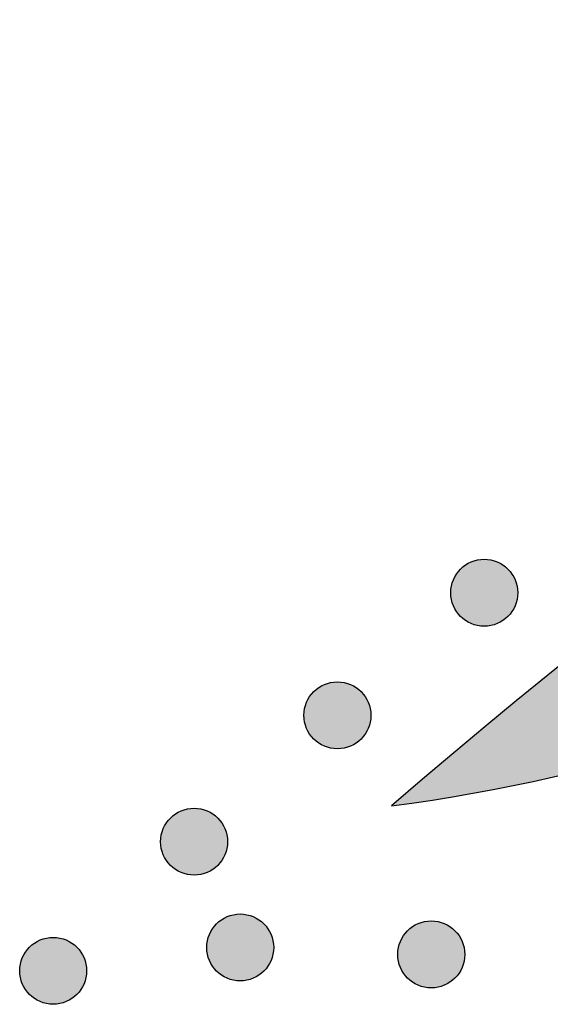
# Model space of a CAD drawing. Header units: millimetres. Extents: x -3873 to -97, y 912 to 4165.
# Tile 525 of 656: x -1927 to -1899, y 3192 to 3244. Entities that reach past the tile are written whole.
import ezdxf

# ---------------------------------------------------------------- set-up
doc = ezdxf.new("R2010")
doc.units = ezdxf.units.MM
doc.layers.add('pattern', color=7, linetype='Continuous', true_color=0x000000)

msp = doc.modelspace()

# ---------------------------------------------------------------- hatches: boundary and pattern name
at = {"layer": 'pattern'}
for points in [[(-1874.82, 3213.385), (-1868.956, 3217.537), (-1862.997, 3221.587), (-1856.946, 3225.532), (-1850.805, 3229.37), (-1844.577, 3233.097), (-1838.264, 3236.71), (-1831.871, 3240.206), (-1825.4, 3243.584), (-1818.855, 3246.84), (-1812.239, 3249.972), (-1805.555, 3252.979), (-1798.807, 3255.857), (-1792, 3258.604), (-1785.136, 3261.22), (-1778.219, 3263.702), (-1771.254, 3266.048), (-1764.245, 3268.258), (-1757.194, 3270.33), (-1750.108, 3272.263), (-1742.989, 3274.056), (-1735.842, 3275.708), (-1728.67, 3277.219), (-1721.479, 3278.589), (-1714.273, 3279.816), (-1707.054, 3280.902), (-1699.829, 3281.845), (-1692.6, 3282.647), (-1685.372, 3283.308), (-1678.149, 3283.827), (-1670.935, 3284.207), (-1663.734, 3284.448), (-1656.55, 3284.55), (-1656.55, 3296.55), (-1664.945, 3296.421), (-1673.365, 3296.109), (-1681.805, 3295.612), (-1690.259, 3294.929), (-1698.72, 3294.058), (-1707.184, 3292.998), (-1715.642, 3291.749), (-1724.09, 3290.311), (-1732.52, 3288.683), (-1740.927, 3286.865), (-1749.304, 3284.858), (-1757.644, 3282.663), (-1765.942, 3280.28), (-1774.191, 3277.711), (-1782.384, 3274.958), (-1790.516, 3272.022), (-1798.581, 3268.905), (-1806.572, 3265.61), (-1814.484, 3262.139), (-1822.31, 3258.496), (-1830.046, 3254.684), (-1837.686, 3250.705), (-1845.225, 3246.563), (-1852.656, 3242.264), (-1859.977, 3237.809), (-1867.181, 3233.204), (-1874.265, 3228.454), (-1881.224, 3223.562), (-1888.054, 3218.533), (-1894.751, 3213.373), (-1901.312, 3208.087), (-1907.734, 3202.679), (-1905.591, 3202.986), (-1903.451, 3203.343), (-1901.317, 3203.75), (-1899.189, 3204.206), (-1897.071, 3204.711), (-1894.963, 3205.265), (-1892.867, 3205.868), (-1890.785, 3206.519), (-1888.718, 3207.218), (-1886.669, 3207.963), (-1884.638, 3208.755), (-1882.628, 3209.593), (-1880.64, 3210.476), (-1878.674, 3211.403), (-1876.734, 3212.373)], [(-1901.57, 3215.225), (-1901.598, 3215.253), (-1901.627, 3215.28), (-1901.657, 3215.307), (-1901.688, 3215.333), (-1901.72, 3215.359), (-1901.752, 3215.384), (-1901.785, 3215.409), (-1901.819, 3215.433), (-1901.854, 3215.456), (-1901.89, 3215.479), (-1901.927, 3215.501), (-1901.964, 3215.522), (-1902.002, 3215.543), (-1902.041, 3215.562), (-1902.08, 3215.581), (-1902.12, 3215.599), (-1902.161, 3215.616), (-1902.202, 3215.632), (-1902.244, 3215.647), (-1902.287, 3215.661), (-1902.33, 3215.675), (-1902.373, 3215.687), (-1902.417, 3215.698), (-1902.461, 3215.707), (-1902.506, 3215.716), (-1902.551, 3215.724), (-1902.596, 3215.73), (-1902.642, 3215.736), (-1902.687, 3215.74), (-1902.733, 3215.743), (-1902.779, 3215.744), (-1902.825, 3215.745), (-1902.871, 3215.744), (-1902.917, 3215.743), (-1902.962, 3215.74), (-1903.008, 3215.736), (-1903.053, 3215.73), (-1903.099, 3215.724), (-1903.144, 3215.716), (-1903.188, 3215.707), (-1903.233, 3215.698), (-1903.277, 3215.687), (-1903.32, 3215.675), (-1903.363, 3215.661), (-1903.405, 3215.647), (-1903.447, 3215.632), (-1903.489, 3215.616), (-1903.53, 3215.599), (-1903.57, 3215.581), (-1903.609, 3215.562), (-1903.648, 3215.543), (-1903.686, 3215.522), (-1903.723, 3215.501), (-1903.76, 3215.479), (-1903.795, 3215.456), (-1903.83, 3215.433), (-1903.864, 3215.409), (-1903.898, 3215.384), (-1903.93, 3215.359), (-1903.962, 3215.333), (-1903.992, 3215.307), (-1904.022, 3215.28), (-1904.051, 3215.253), (-1904.079, 3215.225), (-1904.107, 3215.197), (-1904.134, 3215.168), (-1904.161, 3215.138), (-1904.187, 3215.108), (-1904.213, 3215.076), (-1904.238, 3215.044), (-1904.263, 3215.01), (-1904.287, 3214.976), (-1904.31, 3214.941), (-1904.333, 3214.905), (-1904.355, 3214.869), (-1904.376, 3214.832), (-1904.397, 3214.794), (-1904.416, 3214.755), (-1904.435, 3214.716), (-1904.453, 3214.675), (-1904.47, 3214.635), (-1904.486, 3214.593), (-1904.501, 3214.551), (-1904.515, 3214.509), (-1904.529, 3214.466), (-1904.541, 3214.423), (-1904.552, 3214.379), (-1904.561, 3214.334), (-1904.57, 3214.29), (-1904.578, 3214.245), (-1904.584, 3214.199), (-1904.59, 3214.154), (-1904.594, 3214.108), (-1904.597, 3214.063), (-1904.598, 3214.017), (-1904.599, 3213.971), (-1904.598, 3213.925), (-1904.597, 3213.879), (-1904.594, 3213.833), (-1904.59, 3213.788), (-1904.584, 3213.742), (-1904.578, 3213.697), (-1904.57, 3213.652), (-1904.561, 3213.607), (-1904.552, 3213.563), (-1904.541, 3213.519), (-1904.529, 3213.476), (-1904.515, 3213.433), (-1904.501, 3213.39), (-1904.486, 3213.348), (-1904.47, 3213.307), (-1904.453, 3213.266), (-1904.435, 3213.226), (-1904.416, 3213.187), (-1904.397, 3213.148), (-1904.376, 3213.11), (-1904.355, 3213.073), (-1904.333, 3213.036), (-1904.31, 3213), (-1904.287, 3212.965), (-1904.263, 3212.931), (-1904.238, 3212.898), (-1904.213, 3212.866), (-1904.187, 3212.834), (-1904.161, 3212.803), (-1904.134, 3212.773), (-1904.107, 3212.744), (-1904.079, 3212.716), (-1904.051, 3212.689), (-1904.022, 3212.661), (-1903.992, 3212.635), (-1903.962, 3212.608), (-1903.93, 3212.583), (-1903.898, 3212.557), (-1903.864, 3212.533), (-1903.83, 3212.509), (-1903.795, 3212.485), (-1903.76, 3212.463), (-1903.723, 3212.441), (-1903.686, 3212.419), (-1903.648, 3212.399), (-1903.609, 3212.379), (-1903.57, 3212.36), (-1903.53, 3212.342), (-1903.489, 3212.325), (-1903.447, 3212.309), (-1903.405, 3212.294), (-1903.363, 3212.28), (-1903.32, 3212.267), (-1903.277, 3212.255), (-1903.233, 3212.244), (-1903.188, 3212.234), (-1903.144, 3212.225), (-1903.099, 3212.218), (-1903.053, 3212.211), (-1903.008, 3212.206), (-1902.962, 3212.202), (-1902.917, 3212.199), (-1902.871, 3212.197), (-1902.825, 3212.196), (-1902.779, 3212.197), (-1902.733, 3212.199), (-1902.687, 3212.202), (-1902.642, 3212.206), (-1902.596, 3212.211), (-1902.551, 3212.218), (-1902.506, 3212.225), (-1902.461, 3212.234), (-1902.417, 3212.244), (-1902.373, 3212.255), (-1902.33, 3212.267), (-1902.287, 3212.28), (-1902.244, 3212.294), (-1902.202, 3212.309), (-1902.161, 3212.325), (-1902.12, 3212.342), (-1902.08, 3212.36), (-1902.041, 3212.379), (-1902.002, 3212.399), (-1901.964, 3212.419), (-1901.927, 3212.441), (-1901.89, 3212.463), (-1901.854, 3212.485), (-1901.819, 3212.509), (-1901.785, 3212.533), (-1901.752, 3212.557), (-1901.72, 3212.583), (-1901.688, 3212.608), (-1901.657, 3212.635), (-1901.627, 3212.661), (-1901.598, 3212.689), (-1901.57, 3212.716), (-1901.543, 3212.744), (-1901.515, 3212.773), (-1901.489, 3212.803), (-1901.463, 3212.834), (-1901.437, 3212.866), (-1901.412, 3212.898), (-1901.387, 3212.931), (-1901.363, 3212.965), (-1901.339, 3213), (-1901.317, 3213.036), (-1901.295, 3213.073), (-1901.273, 3213.11), (-1901.253, 3213.148), (-1901.233, 3213.187), (-1901.214, 3213.226), (-1901.196, 3213.266), (-1901.179, 3213.307), (-1901.163, 3213.348), (-1901.148, 3213.39), (-1901.134, 3213.433), (-1901.121, 3213.476), (-1901.109, 3213.519), (-1901.098, 3213.563), (-1901.088, 3213.607), (-1901.079, 3213.652), (-1901.072, 3213.697), (-1901.065, 3213.742), (-1901.06, 3213.788), (-1901.056, 3213.833), (-1901.053, 3213.879), (-1901.051, 3213.925), (-1901.05, 3213.971), (-1901.051, 3214.017), (-1901.053, 3214.063), (-1901.056, 3214.108), (-1901.06, 3214.154), (-1901.065, 3214.199), (-1901.072, 3214.245), (-1901.079, 3214.29), (-1901.088, 3214.334), (-1901.098, 3214.379), (-1901.109, 3214.423), (-1901.121, 3214.466), (-1901.134, 3214.509), (-1901.148, 3214.551), (-1901.163, 3214.593), (-1901.179, 3214.635), (-1901.196, 3214.675), (-1901.214, 3214.716), (-1901.233, 3214.755), (-1901.253, 3214.794), (-1901.273, 3214.832), (-1901.295, 3214.869), (-1901.317, 3214.905), (-1901.339, 3214.941), (-1901.363, 3214.976), (-1901.387, 3215.01), (-1901.412, 3215.044), (-1901.437, 3215.076), (-1901.463, 3215.108), (-1901.489, 3215.138), (-1901.515, 3215.168), (-1901.543, 3215.197)], [(-1909.353, 3208.729), (-1909.381, 3208.757), (-1909.41, 3208.784), (-1909.44, 3208.811), (-1909.471, 3208.837), (-1909.502, 3208.863), (-1909.535, 3208.888), (-1909.568, 3208.913), (-1909.602, 3208.937), (-1909.637, 3208.96), (-1909.673, 3208.983), (-1909.709, 3209.005), (-1909.746, 3209.026), (-1909.784, 3209.047), (-1909.823, 3209.066), (-1909.863, 3209.085), (-1909.903, 3209.103), (-1909.943, 3209.12), (-1909.985, 3209.136), (-1910.027, 3209.151), (-1910.069, 3209.165), (-1910.112, 3209.178), (-1910.156, 3209.19), (-1910.199, 3209.201), (-1910.244, 3209.211), (-1910.288, 3209.22), (-1910.333, 3209.228), (-1910.379, 3209.234), (-1910.424, 3209.239), (-1910.47, 3209.244), (-1910.516, 3209.247), (-1910.561, 3209.248), (-1910.607, 3209.249), (-1910.653, 3209.248), (-1910.699, 3209.247), (-1910.745, 3209.244), (-1910.791, 3209.239), (-1910.836, 3209.234), (-1910.881, 3209.228), (-1910.926, 3209.22), (-1910.971, 3209.211), (-1911.015, 3209.201), (-1911.059, 3209.19), (-1911.103, 3209.178), (-1911.146, 3209.165), (-1911.188, 3209.151), (-1911.23, 3209.136), (-1911.271, 3209.12), (-1911.312, 3209.103), (-1911.352, 3209.085), (-1911.392, 3209.066), (-1911.43, 3209.047), (-1911.468, 3209.026), (-1911.506, 3209.005), (-1911.542, 3208.983), (-1911.578, 3208.96), (-1911.613, 3208.937), (-1911.647, 3208.913), (-1911.68, 3208.888), (-1911.713, 3208.863), (-1911.744, 3208.837), (-1911.775, 3208.811), (-1911.805, 3208.784), (-1911.834, 3208.757), (-1911.862, 3208.729), (-1911.889, 3208.701), (-1911.917, 3208.672), (-1911.943, 3208.642), (-1911.97, 3208.611), (-1911.995, 3208.58), (-1912.021, 3208.547), (-1912.045, 3208.514), (-1912.069, 3208.48), (-1912.093, 3208.445), (-1912.115, 3208.409), (-1912.137, 3208.373), (-1912.159, 3208.336), (-1912.179, 3208.298), (-1912.199, 3208.259), (-1912.218, 3208.219), (-1912.236, 3208.179), (-1912.253, 3208.139), (-1912.269, 3208.097), (-1912.284, 3208.055), (-1912.298, 3208.013), (-1912.311, 3207.97), (-1912.323, 3207.926), (-1912.334, 3207.882), (-1912.344, 3207.838), (-1912.353, 3207.794), (-1912.36, 3207.749), (-1912.367, 3207.703), (-1912.372, 3207.658), (-1912.376, 3207.612), (-1912.379, 3207.566), (-1912.381, 3207.521), (-1912.382, 3207.475), (-1912.381, 3207.429), (-1912.379, 3207.383), (-1912.376, 3207.337), (-1912.372, 3207.291), (-1912.367, 3207.246), (-1912.36, 3207.201), (-1912.353, 3207.156), (-1912.344, 3207.111), (-1912.334, 3207.067), (-1912.323, 3207.023), (-1912.311, 3206.979), (-1912.298, 3206.936), (-1912.284, 3206.894), (-1912.269, 3206.852), (-1912.253, 3206.811), (-1912.236, 3206.77), (-1912.218, 3206.73), (-1912.199, 3206.69), (-1912.179, 3206.652), (-1912.159, 3206.614), (-1912.137, 3206.576), (-1912.115, 3206.54), (-1912.093, 3206.504), (-1912.069, 3206.469), (-1912.045, 3206.435), (-1912.021, 3206.402), (-1911.995, 3206.369), (-1911.97, 3206.338), (-1911.943, 3206.307), (-1911.917, 3206.277), (-1911.889, 3206.248), (-1911.862, 3206.22), (-1911.834, 3206.192), (-1911.805, 3206.165), (-1911.775, 3206.139), (-1911.744, 3206.112), (-1911.713, 3206.087), (-1911.68, 3206.061), (-1911.647, 3206.037), (-1911.613, 3206.013), (-1911.578, 3205.989), (-1911.542, 3205.966), (-1911.506, 3205.944), (-1911.468, 3205.923), (-1911.43, 3205.903), (-1911.392, 3205.883), (-1911.352, 3205.864), (-1911.312, 3205.846), (-1911.271, 3205.829), (-1911.23, 3205.813), (-1911.188, 3205.798), (-1911.146, 3205.784), (-1911.103, 3205.771), (-1911.059, 3205.759), (-1911.015, 3205.748), (-1910.971, 3205.738), (-1910.926, 3205.729), (-1910.881, 3205.722), (-1910.836, 3205.715), (-1910.791, 3205.71), (-1910.745, 3205.706), (-1910.699, 3205.703), (-1910.653, 3205.701), (-1910.607, 3205.7), (-1910.561, 3205.701), (-1910.516, 3205.703), (-1910.47, 3205.706), (-1910.424, 3205.71), (-1910.379, 3205.715), (-1910.333, 3205.722), (-1910.288, 3205.729), (-1910.244, 3205.738), (-1910.199, 3205.748), (-1910.156, 3205.759), (-1910.112, 3205.771), (-1910.069, 3205.784), (-1910.027, 3205.798), (-1909.985, 3205.813), (-1909.943, 3205.829), (-1909.903, 3205.846), (-1909.863, 3205.864), (-1909.823, 3205.883), (-1909.784, 3205.903), (-1909.746, 3205.923), (-1909.709, 3205.944), (-1909.673, 3205.966), (-1909.637, 3205.989), (-1909.602, 3206.013), (-1909.568, 3206.037), (-1909.535, 3206.061), (-1909.502, 3206.087), (-1909.471, 3206.112), (-1909.44, 3206.139), (-1909.41, 3206.165), (-1909.381, 3206.192), (-1909.353, 3206.22), (-1909.325, 3206.248), (-1909.298, 3206.277), (-1909.271, 3206.307), (-1909.245, 3206.338), (-1909.219, 3206.369), (-1909.194, 3206.402), (-1909.169, 3206.435), (-1909.145, 3206.469), (-1909.122, 3206.504), (-1909.099, 3206.54), (-1909.077, 3206.576), (-1909.056, 3206.614), (-1909.035, 3206.652), (-1909.016, 3206.69), (-1908.997, 3206.73), (-1908.979, 3206.77), (-1908.962, 3206.811), (-1908.946, 3206.852), (-1908.931, 3206.894), (-1908.917, 3206.936), (-1908.904, 3206.979), (-1908.892, 3207.023), (-1908.881, 3207.067), (-1908.871, 3207.111), (-1908.862, 3207.156), (-1908.854, 3207.201), (-1908.848, 3207.246), (-1908.843, 3207.291), (-1908.838, 3207.337), (-1908.835, 3207.383), (-1908.834, 3207.429), (-1908.833, 3207.475), (-1908.834, 3207.521), (-1908.835, 3207.566), (-1908.838, 3207.612), (-1908.843, 3207.658), (-1908.848, 3207.703), (-1908.854, 3207.749), (-1908.862, 3207.794), (-1908.871, 3207.838), (-1908.881, 3207.882), (-1908.892, 3207.926), (-1908.904, 3207.97), (-1908.917, 3208.013), (-1908.931, 3208.055), (-1908.946, 3208.097), (-1908.962, 3208.139), (-1908.979, 3208.179), (-1908.997, 3208.219), (-1909.016, 3208.259), (-1909.035, 3208.298), (-1909.056, 3208.336), (-1909.077, 3208.373), (-1909.099, 3208.409), (-1909.122, 3208.445), (-1909.145, 3208.48), (-1909.169, 3208.514), (-1909.194, 3208.547), (-1909.219, 3208.58), (-1909.245, 3208.611), (-1909.271, 3208.642), (-1909.298, 3208.672), (-1909.325, 3208.701)], [(-1916.945, 3202.034), (-1916.973, 3202.061), (-1917.002, 3202.089), (-1917.032, 3202.115), (-1917.063, 3202.141), (-1917.094, 3202.167), (-1917.127, 3202.192), (-1917.16, 3202.217), (-1917.194, 3202.241), (-1917.229, 3202.265), (-1917.265, 3202.287), (-1917.301, 3202.309), (-1917.339, 3202.331), (-1917.377, 3202.351), (-1917.415, 3202.371), (-1917.455, 3202.39), (-1917.495, 3202.408), (-1917.536, 3202.425), (-1917.577, 3202.441), (-1917.619, 3202.456), (-1917.661, 3202.47), (-1917.704, 3202.483), (-1917.748, 3202.495), (-1917.792, 3202.506), (-1917.836, 3202.516), (-1917.881, 3202.525), (-1917.926, 3202.532), (-1917.971, 3202.539), (-1918.016, 3202.544), (-1918.062, 3202.548), (-1918.108, 3202.551), (-1918.154, 3202.553), (-1918.2, 3202.554), (-1918.245, 3202.553), (-1918.291, 3202.551), (-1918.337, 3202.548), (-1918.383, 3202.544), (-1918.428, 3202.539), (-1918.473, 3202.532), (-1918.518, 3202.525), (-1918.563, 3202.516), (-1918.607, 3202.506), (-1918.651, 3202.495), (-1918.695, 3202.483), (-1918.738, 3202.47), (-1918.78, 3202.456), (-1918.822, 3202.441), (-1918.863, 3202.425), (-1918.904, 3202.408), (-1918.944, 3202.39), (-1918.984, 3202.371), (-1919.022, 3202.351), (-1919.06, 3202.331), (-1919.098, 3202.309), (-1919.134, 3202.287), (-1919.17, 3202.265), (-1919.205, 3202.241), (-1919.239, 3202.217), (-1919.272, 3202.192), (-1919.305, 3202.167), (-1919.336, 3202.141), (-1919.367, 3202.115), (-1919.397, 3202.089), (-1919.426, 3202.061), (-1919.454, 3202.034), (-1919.482, 3202.006), (-1919.509, 3201.977), (-1919.536, 3201.947), (-1919.562, 3201.916), (-1919.588, 3201.884), (-1919.613, 3201.852), (-1919.637, 3201.819), (-1919.661, 3201.785), (-1919.685, 3201.75), (-1919.708, 3201.714), (-1919.73, 3201.677), (-1919.751, 3201.64), (-1919.771, 3201.602), (-1919.791, 3201.563), (-1919.81, 3201.524), (-1919.828, 3201.484), (-1919.845, 3201.443), (-1919.861, 3201.402), (-1919.876, 3201.36), (-1919.89, 3201.317), (-1919.903, 3201.274), (-1919.915, 3201.231), (-1919.926, 3201.187), (-1919.936, 3201.143), (-1919.945, 3201.098), (-1919.953, 3201.053), (-1919.959, 3201.008), (-1919.964, 3200.962), (-1919.968, 3200.917), (-1919.971, 3200.871), (-1919.973, 3200.825), (-1919.974, 3200.779), (-1919.973, 3200.733), (-1919.971, 3200.687), (-1919.968, 3200.642), (-1919.964, 3200.596), (-1919.959, 3200.551), (-1919.953, 3200.505), (-1919.945, 3200.46), (-1919.936, 3200.416), (-1919.926, 3200.371), (-1919.915, 3200.327), (-1919.903, 3200.284), (-1919.89, 3200.241), (-1919.876, 3200.199), (-1919.861, 3200.157), (-1919.845, 3200.115), (-1919.828, 3200.074), (-1919.81, 3200.034), (-1919.791, 3199.995), (-1919.771, 3199.956), (-1919.751, 3199.918), (-1919.73, 3199.881), (-1919.708, 3199.844), (-1919.685, 3199.809), (-1919.661, 3199.774), (-1919.637, 3199.74), (-1919.613, 3199.706), (-1919.588, 3199.674), (-1919.562, 3199.642), (-1919.536, 3199.612), (-1919.509, 3199.582), (-1919.482, 3199.553), (-1919.454, 3199.525), (-1919.426, 3199.497), (-1919.397, 3199.47), (-1919.367, 3199.443), (-1919.336, 3199.417), (-1919.305, 3199.391), (-1919.272, 3199.366), (-1919.239, 3199.341), (-1919.205, 3199.317), (-1919.17, 3199.294), (-1919.134, 3199.271), (-1919.098, 3199.249), (-1919.06, 3199.228), (-1919.022, 3199.207), (-1918.984, 3199.188), (-1918.944, 3199.169), (-1918.904, 3199.151), (-1918.863, 3199.134), (-1918.822, 3199.118), (-1918.78, 3199.103), (-1918.738, 3199.089), (-1918.695, 3199.075), (-1918.651, 3199.063), (-1918.607, 3199.052), (-1918.563, 3199.043), (-1918.518, 3199.034), (-1918.473, 3199.026), (-1918.428, 3199.02), (-1918.383, 3199.014), (-1918.337, 3199.01), (-1918.291, 3199.007), (-1918.245, 3199.006), (-1918.2, 3199.005), (-1918.154, 3199.006), (-1918.108, 3199.007), (-1918.062, 3199.01), (-1918.016, 3199.014), (-1917.971, 3199.02), (-1917.926, 3199.026), (-1917.881, 3199.034), (-1917.836, 3199.043), (-1917.792, 3199.052), (-1917.748, 3199.063), (-1917.704, 3199.075), (-1917.661, 3199.089), (-1917.619, 3199.103), (-1917.577, 3199.118), (-1917.536, 3199.134), (-1917.495, 3199.151), (-1917.455, 3199.169), (-1917.415, 3199.188), (-1917.377, 3199.207), (-1917.339, 3199.228), (-1917.301, 3199.249), (-1917.265, 3199.271), (-1917.229, 3199.294), (-1917.194, 3199.317), (-1917.16, 3199.341), (-1917.127, 3199.366), (-1917.094, 3199.391), (-1917.063, 3199.417), (-1917.032, 3199.443), (-1917.002, 3199.47), (-1916.973, 3199.497), (-1916.945, 3199.525), (-1916.917, 3199.553), (-1916.89, 3199.582), (-1916.863, 3199.612), (-1916.837, 3199.642), (-1916.811, 3199.674), (-1916.786, 3199.706), (-1916.762, 3199.74), (-1916.738, 3199.774), (-1916.714, 3199.809), (-1916.691, 3199.844), (-1916.669, 3199.881), (-1916.648, 3199.918), (-1916.628, 3199.956), (-1916.608, 3199.995), (-1916.589, 3200.034), (-1916.571, 3200.074), (-1916.554, 3200.115), (-1916.538, 3200.157), (-1916.523, 3200.199), (-1916.509, 3200.241), (-1916.496, 3200.284), (-1916.484, 3200.327), (-1916.473, 3200.371), (-1916.463, 3200.416), (-1916.454, 3200.46), (-1916.446, 3200.505), (-1916.44, 3200.551), (-1916.435, 3200.596), (-1916.431, 3200.642), (-1916.428, 3200.687), (-1916.426, 3200.733), (-1916.425, 3200.779), (-1916.426, 3200.825), (-1916.428, 3200.871), (-1916.431, 3200.917), (-1916.435, 3200.962), (-1916.44, 3201.008), (-1916.446, 3201.053), (-1916.454, 3201.098), (-1916.463, 3201.143), (-1916.473, 3201.187), (-1916.484, 3201.231), (-1916.496, 3201.274), (-1916.509, 3201.317), (-1916.523, 3201.36), (-1916.538, 3201.402), (-1916.554, 3201.443), (-1916.571, 3201.484), (-1916.589, 3201.524), (-1916.608, 3201.563), (-1916.628, 3201.602), (-1916.648, 3201.64), (-1916.669, 3201.677), (-1916.691, 3201.714), (-1916.714, 3201.75), (-1916.738, 3201.785), (-1916.762, 3201.819), (-1916.786, 3201.852), (-1916.811, 3201.884), (-1916.837, 3201.916), (-1916.863, 3201.947), (-1916.89, 3201.977), (-1916.917, 3202.006)], [(-1914.503, 3196.427), (-1914.531, 3196.455), (-1914.56, 3196.482), (-1914.59, 3196.509), (-1914.621, 3196.535), (-1914.652, 3196.561), (-1914.685, 3196.586), (-1914.718, 3196.61), (-1914.752, 3196.634), (-1914.787, 3196.658), (-1914.823, 3196.681), (-1914.859, 3196.703), (-1914.896, 3196.724), (-1914.934, 3196.744), (-1914.973, 3196.764), (-1915.013, 3196.783), (-1915.053, 3196.801), (-1915.093, 3196.818), (-1915.135, 3196.834), (-1915.177, 3196.849), (-1915.219, 3196.863), (-1915.262, 3196.876), (-1915.306, 3196.888), (-1915.35, 3196.899), (-1915.394, 3196.909), (-1915.438, 3196.918), (-1915.483, 3196.926), (-1915.529, 3196.932), (-1915.574, 3196.937), (-1915.62, 3196.941), (-1915.666, 3196.944), (-1915.711, 3196.946), (-1915.757, 3196.947), (-1915.803, 3196.946), (-1915.849, 3196.944), (-1915.895, 3196.941), (-1915.941, 3196.937), (-1915.986, 3196.932), (-1916.031, 3196.926), (-1916.076, 3196.918), (-1916.121, 3196.909), (-1916.165, 3196.899), (-1916.209, 3196.888), (-1916.253, 3196.876), (-1916.296, 3196.863), (-1916.338, 3196.849), (-1916.38, 3196.834), (-1916.421, 3196.818), (-1916.462, 3196.801), (-1916.502, 3196.783), (-1916.542, 3196.764), (-1916.58, 3196.744), (-1916.618, 3196.724), (-1916.656, 3196.703), (-1916.692, 3196.681), (-1916.728, 3196.658), (-1916.763, 3196.634), (-1916.797, 3196.61), (-1916.83, 3196.586), (-1916.863, 3196.561), (-1916.894, 3196.535), (-1916.925, 3196.509), (-1916.955, 3196.482), (-1916.984, 3196.455), (-1917.012, 3196.427), (-1917.04, 3196.399), (-1917.067, 3196.37), (-1917.093, 3196.34), (-1917.12, 3196.309), (-1917.145, 3196.278), (-1917.171, 3196.245), (-1917.195, 3196.212), (-1917.219, 3196.178), (-1917.243, 3196.143), (-1917.265, 3196.107), (-1917.288, 3196.071), (-1917.309, 3196.033), (-1917.329, 3195.995), (-1917.349, 3195.957), (-1917.368, 3195.917), (-1917.386, 3195.877), (-1917.403, 3195.836), (-1917.419, 3195.795), (-1917.434, 3195.753), (-1917.448, 3195.711), (-1917.461, 3195.668), (-1917.473, 3195.624), (-1917.484, 3195.58), (-1917.494, 3195.536), (-1917.503, 3195.491), (-1917.51, 3195.446), (-1917.517, 3195.401), (-1917.522, 3195.356), (-1917.526, 3195.31), (-1917.529, 3195.264), (-1917.531, 3195.218), (-1917.532, 3195.173), (-1917.531, 3195.127), (-1917.529, 3195.081), (-1917.526, 3195.035), (-1917.522, 3194.989), (-1917.517, 3194.944), (-1917.51, 3194.899), (-1917.503, 3194.854), (-1917.494, 3194.809), (-1917.484, 3194.765), (-1917.473, 3194.721), (-1917.461, 3194.677), (-1917.448, 3194.634), (-1917.434, 3194.592), (-1917.419, 3194.55), (-1917.403, 3194.509), (-1917.386, 3194.468), (-1917.368, 3194.428), (-1917.349, 3194.388), (-1917.329, 3194.35), (-1917.309, 3194.312), (-1917.288, 3194.274), (-1917.265, 3194.238), (-1917.243, 3194.202), (-1917.219, 3194.167), (-1917.195, 3194.133), (-1917.171, 3194.1), (-1917.145, 3194.067), (-1917.12, 3194.036), (-1917.093, 3194.005), (-1917.067, 3193.975), (-1917.04, 3193.946), (-1917.012, 3193.918), (-1916.984, 3193.89), (-1916.955, 3193.863), (-1916.925, 3193.836), (-1916.894, 3193.81), (-1916.863, 3193.784), (-1916.83, 3193.759), (-1916.797, 3193.735), (-1916.763, 3193.711), (-1916.728, 3193.687), (-1916.692, 3193.664), (-1916.656, 3193.642), (-1916.618, 3193.621), (-1916.58, 3193.601), (-1916.542, 3193.581), (-1916.502, 3193.562), (-1916.462, 3193.544), (-1916.421, 3193.527), (-1916.38, 3193.511), (-1916.338, 3193.496), (-1916.296, 3193.482), (-1916.253, 3193.469), (-1916.209, 3193.457), (-1916.165, 3193.446), (-1916.121, 3193.436), (-1916.076, 3193.427), (-1916.031, 3193.419), (-1915.986, 3193.413), (-1915.941, 3193.408), (-1915.895, 3193.404), (-1915.849, 3193.401), (-1915.803, 3193.399), (-1915.757, 3193.398), (-1915.711, 3193.399), (-1915.666, 3193.401), (-1915.62, 3193.404), (-1915.574, 3193.408), (-1915.529, 3193.413), (-1915.483, 3193.419), (-1915.438, 3193.427), (-1915.394, 3193.436), (-1915.35, 3193.446), (-1915.306, 3193.457), (-1915.262, 3193.469), (-1915.219, 3193.482), (-1915.177, 3193.496), (-1915.135, 3193.511), (-1915.093, 3193.527), (-1915.053, 3193.544), (-1915.013, 3193.562), (-1914.973, 3193.581), (-1914.934, 3193.601), (-1914.896, 3193.621), (-1914.859, 3193.642), (-1914.823, 3193.664), (-1914.787, 3193.687), (-1914.752, 3193.711), (-1914.718, 3193.735), (-1914.685, 3193.759), (-1914.652, 3193.784), (-1914.621, 3193.81), (-1914.59, 3193.836), (-1914.56, 3193.863), (-1914.531, 3193.89), (-1914.503, 3193.918), (-1914.475, 3193.946), (-1914.448, 3193.975), (-1914.421, 3194.005), (-1914.395, 3194.036), (-1914.369, 3194.067), (-1914.344, 3194.1), (-1914.319, 3194.133), (-1914.295, 3194.167), (-1914.272, 3194.202), (-1914.249, 3194.238), (-1914.227, 3194.274), (-1914.206, 3194.312), (-1914.185, 3194.35), (-1914.166, 3194.388), (-1914.147, 3194.428), (-1914.129, 3194.468), (-1914.112, 3194.509), (-1914.096, 3194.55), (-1914.081, 3194.592), (-1914.067, 3194.634), (-1914.054, 3194.677), (-1914.042, 3194.721), (-1914.031, 3194.765), (-1914.021, 3194.809), (-1914.012, 3194.854), (-1914.004, 3194.899), (-1913.998, 3194.944), (-1913.993, 3194.989), (-1913.988, 3195.035), (-1913.985, 3195.081), (-1913.984, 3195.127), (-1913.983, 3195.173), (-1913.984, 3195.218), (-1913.985, 3195.264), (-1913.988, 3195.31), (-1913.993, 3195.356), (-1913.998, 3195.401), (-1914.004, 3195.446), (-1914.012, 3195.491), (-1914.021, 3195.536), (-1914.031, 3195.58), (-1914.042, 3195.624), (-1914.054, 3195.668), (-1914.067, 3195.711), (-1914.081, 3195.753), (-1914.096, 3195.795), (-1914.112, 3195.836), (-1914.129, 3195.877), (-1914.147, 3195.917), (-1914.166, 3195.957), (-1914.185, 3195.995), (-1914.206, 3196.033), (-1914.227, 3196.071), (-1914.249, 3196.107), (-1914.272, 3196.143), (-1914.295, 3196.178), (-1914.319, 3196.212), (-1914.344, 3196.245), (-1914.369, 3196.278), (-1914.395, 3196.309), (-1914.421, 3196.34), (-1914.448, 3196.37), (-1914.475, 3196.399)], [(-1904.377, 3196.062), (-1904.405, 3196.089), (-1904.434, 3196.117), (-1904.464, 3196.143), (-1904.495, 3196.169), (-1904.527, 3196.195), (-1904.559, 3196.22), (-1904.592, 3196.245), (-1904.626, 3196.269), (-1904.661, 3196.293), (-1904.697, 3196.315), (-1904.734, 3196.337), (-1904.771, 3196.359), (-1904.809, 3196.379), (-1904.848, 3196.399), (-1904.887, 3196.418), (-1904.927, 3196.436), (-1904.968, 3196.453), (-1905.009, 3196.469), (-1905.051, 3196.484), (-1905.094, 3196.498), (-1905.137, 3196.511), (-1905.18, 3196.523), (-1905.224, 3196.534), (-1905.268, 3196.544), (-1905.313, 3196.553), (-1905.358, 3196.56), (-1905.403, 3196.567), (-1905.449, 3196.572), (-1905.494, 3196.576), (-1905.54, 3196.579), (-1905.586, 3196.581), (-1905.632, 3196.582), (-1905.678, 3196.581), (-1905.724, 3196.579), (-1905.769, 3196.576), (-1905.815, 3196.572), (-1905.861, 3196.567), (-1905.906, 3196.56), (-1905.951, 3196.553), (-1905.995, 3196.544), (-1906.04, 3196.534), (-1906.084, 3196.523), (-1906.127, 3196.511), (-1906.17, 3196.498), (-1906.213, 3196.484), (-1906.254, 3196.469), (-1906.296, 3196.453), (-1906.337, 3196.436), (-1906.377, 3196.418), (-1906.416, 3196.399), (-1906.455, 3196.379), (-1906.493, 3196.359), (-1906.53, 3196.337), (-1906.567, 3196.315), (-1906.602, 3196.293), (-1906.637, 3196.269), (-1906.671, 3196.245), (-1906.705, 3196.22), (-1906.737, 3196.195), (-1906.769, 3196.169), (-1906.799, 3196.143), (-1906.829, 3196.117), (-1906.858, 3196.089), (-1906.886, 3196.062), (-1906.914, 3196.034), (-1906.941, 3196.005), (-1906.968, 3195.975), (-1906.994, 3195.944), (-1907.02, 3195.912), (-1907.045, 3195.88), (-1907.07, 3195.847), (-1907.094, 3195.813), (-1907.117, 3195.778), (-1907.14, 3195.742), (-1907.162, 3195.705), (-1907.183, 3195.668), (-1907.204, 3195.63), (-1907.223, 3195.591), (-1907.242, 3195.552), (-1907.26, 3195.512), (-1907.277, 3195.471), (-1907.293, 3195.43), (-1907.308, 3195.388), (-1907.323, 3195.345), (-1907.336, 3195.302), (-1907.348, 3195.259), (-1907.359, 3195.215), (-1907.368, 3195.171), (-1907.377, 3195.126), (-1907.385, 3195.081), (-1907.391, 3195.036), (-1907.397, 3194.99), (-1907.401, 3194.945), (-1907.404, 3194.899), (-1907.406, 3194.853), (-1907.406, 3194.807), (-1907.406, 3194.761), (-1907.404, 3194.715), (-1907.401, 3194.67), (-1907.397, 3194.624), (-1907.391, 3194.578), (-1907.385, 3194.533), (-1907.377, 3194.488), (-1907.368, 3194.444), (-1907.359, 3194.399), (-1907.348, 3194.355), (-1907.336, 3194.312), (-1907.323, 3194.269), (-1907.308, 3194.227), (-1907.293, 3194.185), (-1907.277, 3194.143), (-1907.26, 3194.102), (-1907.242, 3194.062), (-1907.223, 3194.023), (-1907.204, 3193.984), (-1907.183, 3193.946), (-1907.162, 3193.909), (-1907.14, 3193.872), (-1907.117, 3193.837), (-1907.094, 3193.802), (-1907.07, 3193.768), (-1907.045, 3193.734), (-1907.02, 3193.702), (-1906.994, 3193.67), (-1906.968, 3193.64), (-1906.941, 3193.61), (-1906.914, 3193.581), (-1906.886, 3193.553), (-1906.858, 3193.525), (-1906.829, 3193.498), (-1906.799, 3193.471), (-1906.769, 3193.445), (-1906.737, 3193.419), (-1906.705, 3193.394), (-1906.671, 3193.369), (-1906.637, 3193.345), (-1906.602, 3193.322), (-1906.567, 3193.299), (-1906.53, 3193.277), (-1906.493, 3193.256), (-1906.455, 3193.235), (-1906.416, 3193.216), (-1906.377, 3193.197), (-1906.337, 3193.179), (-1906.296, 3193.162), (-1906.254, 3193.146), (-1906.213, 3193.131), (-1906.17, 3193.117), (-1906.127, 3193.103), (-1906.084, 3193.091), (-1906.04, 3193.08), (-1905.995, 3193.071), (-1905.951, 3193.062), (-1905.906, 3193.054), (-1905.861, 3193.048), (-1905.815, 3193.042), (-1905.769, 3193.038), (-1905.724, 3193.035), (-1905.678, 3193.034), (-1905.632, 3193.033), (-1905.586, 3193.034), (-1905.54, 3193.035), (-1905.494, 3193.038), (-1905.449, 3193.042), (-1905.403, 3193.048), (-1905.358, 3193.054), (-1905.313, 3193.062), (-1905.268, 3193.071), (-1905.224, 3193.08), (-1905.18, 3193.091), (-1905.137, 3193.103), (-1905.094, 3193.117), (-1905.051, 3193.131), (-1905.009, 3193.146), (-1904.968, 3193.162), (-1904.927, 3193.179), (-1904.887, 3193.197), (-1904.848, 3193.216), (-1904.809, 3193.235), (-1904.771, 3193.256), (-1904.734, 3193.277), (-1904.697, 3193.299), (-1904.661, 3193.322), (-1904.626, 3193.345), (-1904.592, 3193.369), (-1904.559, 3193.394), (-1904.527, 3193.419), (-1904.495, 3193.445), (-1904.464, 3193.471), (-1904.434, 3193.498), (-1904.405, 3193.525), (-1904.377, 3193.553), (-1904.35, 3193.581), (-1904.323, 3193.61), (-1904.296, 3193.64), (-1904.27, 3193.67), (-1904.244, 3193.702), (-1904.219, 3193.734), (-1904.194, 3193.768), (-1904.17, 3193.802), (-1904.146, 3193.837), (-1904.124, 3193.872), (-1904.102, 3193.909), (-1904.08, 3193.946), (-1904.06, 3193.984), (-1904.04, 3194.023), (-1904.021, 3194.062), (-1904.003, 3194.102), (-1903.986, 3194.143), (-1903.97, 3194.185), (-1903.955, 3194.227), (-1903.941, 3194.269), (-1903.928, 3194.312), (-1903.916, 3194.355), (-1903.905, 3194.399), (-1903.895, 3194.444), (-1903.886, 3194.488), (-1903.879, 3194.533), (-1903.872, 3194.578), (-1903.867, 3194.624), (-1903.863, 3194.67), (-1903.86, 3194.715), (-1903.858, 3194.761), (-1903.858, 3194.807), (-1903.858, 3194.853), (-1903.86, 3194.899), (-1903.863, 3194.945), (-1903.867, 3194.99), (-1903.872, 3195.036), (-1903.879, 3195.081), (-1903.886, 3195.126), (-1903.895, 3195.171), (-1903.905, 3195.215), (-1903.916, 3195.259), (-1903.928, 3195.302), (-1903.941, 3195.345), (-1903.955, 3195.388), (-1903.97, 3195.43), (-1903.986, 3195.471), (-1904.003, 3195.512), (-1904.021, 3195.552), (-1904.04, 3195.591), (-1904.06, 3195.63), (-1904.08, 3195.668), (-1904.102, 3195.705), (-1904.124, 3195.742), (-1904.146, 3195.778), (-1904.17, 3195.813), (-1904.194, 3195.847), (-1904.219, 3195.88), (-1904.244, 3195.912), (-1904.27, 3195.944), (-1904.296, 3195.975), (-1904.323, 3196.005), (-1904.35, 3196.034)], [(-1924.413, 3195.19), (-1924.442, 3195.218), (-1924.471, 3195.245), (-1924.5, 3195.272), (-1924.531, 3195.298), (-1924.563, 3195.324), (-1924.595, 3195.349), (-1924.628, 3195.373), (-1924.663, 3195.398), (-1924.698, 3195.421), (-1924.733, 3195.444), (-1924.77, 3195.466), (-1924.807, 3195.487), (-1924.845, 3195.507), (-1924.884, 3195.527), (-1924.923, 3195.546), (-1924.963, 3195.564), (-1925.004, 3195.581), (-1925.045, 3195.597), (-1925.087, 3195.612), (-1925.13, 3195.626), (-1925.173, 3195.639), (-1925.216, 3195.651), (-1925.26, 3195.662), (-1925.304, 3195.672), (-1925.349, 3195.681), (-1925.394, 3195.689), (-1925.439, 3195.695), (-1925.485, 3195.7), (-1925.53, 3195.704), (-1925.576, 3195.707), (-1925.622, 3195.709), (-1925.668, 3195.71), (-1925.714, 3195.709), (-1925.76, 3195.707), (-1925.806, 3195.704), (-1925.851, 3195.7), (-1925.897, 3195.695), (-1925.942, 3195.689), (-1925.987, 3195.681), (-1926.032, 3195.672), (-1926.076, 3195.662), (-1926.12, 3195.651), (-1926.163, 3195.639), (-1926.206, 3195.626), (-1926.249, 3195.612), (-1926.291, 3195.597), (-1926.332, 3195.581), (-1926.373, 3195.564), (-1926.413, 3195.546), (-1926.452, 3195.527), (-1926.491, 3195.507), (-1926.529, 3195.487), (-1926.566, 3195.466), (-1926.603, 3195.444), (-1926.638, 3195.421), (-1926.673, 3195.398), (-1926.707, 3195.373), (-1926.741, 3195.349), (-1926.773, 3195.324), (-1926.805, 3195.298), (-1926.836, 3195.272), (-1926.865, 3195.245), (-1926.894, 3195.218), (-1926.923, 3195.19), (-1926.95, 3195.162), (-1926.977, 3195.133), (-1927.004, 3195.103), (-1927.03, 3195.072), (-1927.056, 3195.041), (-1927.081, 3195.008), (-1927.106, 3194.975), (-1927.13, 3194.941), (-1927.153, 3194.906), (-1927.176, 3194.87), (-1927.198, 3194.834), (-1927.219, 3194.797), (-1927.24, 3194.759), (-1927.26, 3194.72), (-1927.278, 3194.68), (-1927.296, 3194.64), (-1927.313, 3194.6), (-1927.329, 3194.558), (-1927.345, 3194.516), (-1927.359, 3194.474), (-1927.372, 3194.431), (-1927.384, 3194.387), (-1927.395, 3194.343), (-1927.405, 3194.299), (-1927.413, 3194.254), (-1927.421, 3194.209), (-1927.427, 3194.164), (-1927.433, 3194.119), (-1927.437, 3194.073), (-1927.44, 3194.027), (-1927.442, 3193.981), (-1927.442, 3193.936), (-1927.442, 3193.89), (-1927.44, 3193.844), (-1927.437, 3193.798), (-1927.433, 3193.752), (-1927.427, 3193.707), (-1927.421, 3193.662), (-1927.413, 3193.617), (-1927.405, 3193.572), (-1927.395, 3193.528), (-1927.384, 3193.484), (-1927.372, 3193.44), (-1927.359, 3193.397), (-1927.345, 3193.355), (-1927.329, 3193.313), (-1927.313, 3193.272), (-1927.296, 3193.231), (-1927.278, 3193.191), (-1927.26, 3193.151), (-1927.24, 3193.113), (-1927.219, 3193.075), (-1927.198, 3193.037), (-1927.176, 3193.001), (-1927.153, 3192.965), (-1927.13, 3192.93), (-1927.106, 3192.896), (-1927.081, 3192.863), (-1927.056, 3192.83), (-1927.03, 3192.799), (-1927.004, 3192.768), (-1926.977, 3192.738), (-1926.95, 3192.709), (-1926.923, 3192.681), (-1926.894, 3192.653), (-1926.865, 3192.626), (-1926.836, 3192.6), (-1926.805, 3192.573), (-1926.773, 3192.548), (-1926.741, 3192.522), (-1926.707, 3192.498), (-1926.673, 3192.474), (-1926.638, 3192.45), (-1926.603, 3192.427), (-1926.566, 3192.405), (-1926.529, 3192.384), (-1926.491, 3192.364), (-1926.452, 3192.344), (-1926.413, 3192.325), (-1926.373, 3192.307), (-1926.332, 3192.29), (-1926.291, 3192.274), (-1926.249, 3192.259), (-1926.206, 3192.245), (-1926.163, 3192.232), (-1926.12, 3192.22), (-1926.076, 3192.209), (-1926.032, 3192.199), (-1925.987, 3192.19), (-1925.942, 3192.183), (-1925.897, 3192.176), (-1925.851, 3192.171), (-1925.806, 3192.167), (-1925.76, 3192.164), (-1925.714, 3192.162), (-1925.668, 3192.161), (-1925.622, 3192.162), (-1925.576, 3192.164), (-1925.53, 3192.167), (-1925.485, 3192.171), (-1925.439, 3192.176), (-1925.394, 3192.183), (-1925.349, 3192.19), (-1925.304, 3192.199), (-1925.26, 3192.209), (-1925.216, 3192.22), (-1925.173, 3192.232), (-1925.13, 3192.245), (-1925.087, 3192.259), (-1925.045, 3192.274), (-1925.004, 3192.29), (-1924.963, 3192.307), (-1924.923, 3192.325), (-1924.884, 3192.344), (-1924.845, 3192.364), (-1924.807, 3192.384), (-1924.77, 3192.405), (-1924.733, 3192.427), (-1924.698, 3192.45), (-1924.663, 3192.474), (-1924.628, 3192.498), (-1924.595, 3192.522), (-1924.563, 3192.548), (-1924.531, 3192.573), (-1924.5, 3192.6), (-1924.471, 3192.626), (-1924.442, 3192.653), (-1924.413, 3192.681), (-1924.386, 3192.709), (-1924.359, 3192.738), (-1924.332, 3192.768), (-1924.306, 3192.799), (-1924.28, 3192.83), (-1924.255, 3192.863), (-1924.23, 3192.896), (-1924.206, 3192.93), (-1924.183, 3192.965), (-1924.16, 3193.001), (-1924.138, 3193.037), (-1924.117, 3193.075), (-1924.096, 3193.113), (-1924.076, 3193.151), (-1924.058, 3193.191), (-1924.04, 3193.231), (-1924.023, 3193.272), (-1924.007, 3193.313), (-1923.991, 3193.355), (-1923.977, 3193.397), (-1923.964, 3193.44), (-1923.952, 3193.484), (-1923.941, 3193.528), (-1923.931, 3193.572), (-1923.923, 3193.617), (-1923.915, 3193.662), (-1923.908, 3193.707), (-1923.903, 3193.752), (-1923.899, 3193.798), (-1923.896, 3193.844), (-1923.894, 3193.89), (-1923.894, 3193.936), (-1923.894, 3193.981), (-1923.896, 3194.027), (-1923.899, 3194.073), (-1923.903, 3194.119), (-1923.908, 3194.164), (-1923.915, 3194.209), (-1923.923, 3194.254), (-1923.931, 3194.299), (-1923.941, 3194.343), (-1923.952, 3194.387), (-1923.964, 3194.431), (-1923.977, 3194.474), (-1923.991, 3194.516), (-1924.007, 3194.558), (-1924.023, 3194.6), (-1924.04, 3194.64), (-1924.058, 3194.68), (-1924.076, 3194.72), (-1924.096, 3194.759), (-1924.117, 3194.797), (-1924.138, 3194.834), (-1924.16, 3194.87), (-1924.183, 3194.906), (-1924.206, 3194.941), (-1924.23, 3194.975), (-1924.255, 3195.008), (-1924.28, 3195.041), (-1924.306, 3195.072), (-1924.332, 3195.103), (-1924.359, 3195.133), (-1924.386, 3195.162)]]:
    msp.add_hatch(color=256, dxfattribs=at).paths.add_polyline_path(points, flags=0)

# ---------------------------------------------------------------- linework, layer by layer
for centre in [(-1902.825, 3213.971), (-1910.607, 3207.475), (-1918.2, 3200.779), (-1915.757, 3195.173), (-1905.632, 3194.807), (-1925.668, 3193.936)]:
    msp.add_circle(centre, 1.774, dxfattribs=at)
for centre, radius, start, end in [((-1654.795, 2908.854), 387.7, 90.25949, 130.7236), ((-1920.146, 3296.781), 94.918, 277.5141, 298.52446)]:
    msp.add_arc(centre, radius, start, end, dxfattribs=at)

doc.saveas('drawing.dxf')
